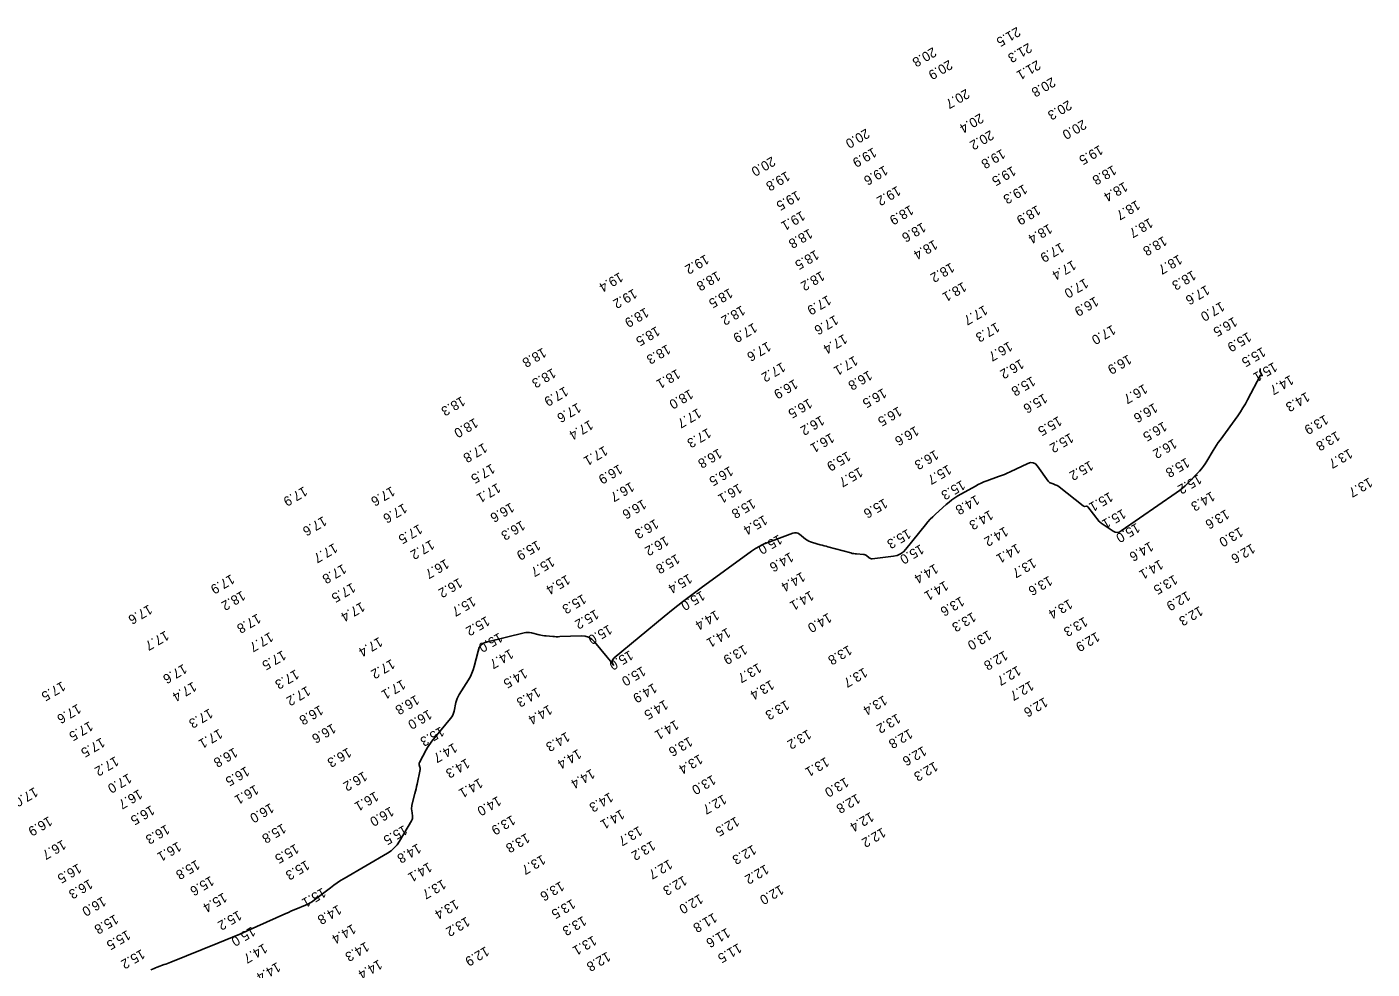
# Model space of a CAD drawing. Extents: x 988130 to 1132882, y 654656 to 841453.
# Drawn here: x 1030984 to 1031686, y 778071 to 778562 of the extents above; entities that cross this region are included whole.
import ezdxf

# ---------------------------------------------------------------- set-up
doc = ezdxf.new("R2010")
doc.units = 0
doc.layers.add('V-TOPO-MAJR', color=7, linetype='Continuous')
doc.layers.add('V-TOPO-SOUN', color=7, linetype='Continuous')

msp = doc.modelspace()

# ---------------------------------------------------------------- linework, layer by layer
at = {"layer": 'V-TOPO-MAJR'}
msp.add_lwpolyline([(1031048.87, 778070.85), (1031049.72, 778071.21), (1031050.59, 778071.55), (1031051.45, 778071.89), (1031052.32, 778072.21), (1031055.81, 778073.49), (1031056.69, 778073.82), (1031057.56, 778074.15), (1031058.42, 778074.48), (1031059.29, 778074.82), (1031083.83, 778084.63), (1031087.68, 778086.19), (1031091.52, 778087.79), (1031095.33, 778089.43), (1031099.13, 778091.11), (1031119.35, 778100.19), (1031120.62, 778100.75), (1031121.89, 778101.31), (1031123.17, 778101.85), (1031124.44, 778102.39), (1031129.57, 778104.51), (1031130.83, 778105.08), (1031132.04, 778105.73), (1031133.21, 778106.46), (1031134.33, 778107.27), (1031142.51, 778113.57), (1031144.26, 778114.87), (1031146.04, 778116.12), (1031147.87, 778117.3), (1031149.74, 778118.43), (1031172.32, 778131.62), (1031174.19, 778132.87), (1031175.87, 778134.33), (1031177.34, 778136), (1031178.6, 778137.87), (1031184.88, 778148.5), (1031185.18, 778149.12), (1031185.36, 778149.75), (1031185.42, 778150.41), (1031185.37, 778151.09), (1031184.93, 778153.86), (1031184.86, 778154.55), (1031184.85, 778155.23), (1031184.92, 778155.92), (1031185.06, 778156.6), (1031186.62, 778162.65), (1031186.93, 778163.88), (1031187.22, 778165.12), (1031187.5, 778166.36), (1031187.77, 778167.61), (1031189.34, 778175.28), (1031189.38, 778175.6), (1031189.38, 778175.91), (1031189.34, 778176.21), (1031189.25, 778176.52), (1031188.83, 778177.73), (1031188.75, 778178.03), (1031188.74, 778178.32), (1031188.8, 778178.61), (1031188.92, 778178.9), (1031192.48, 778185.49), (1031193.15, 778186.66), (1031193.87, 778187.8), (1031194.65, 778188.9), (1031195.49, 778189.96), (1031205.18, 778201.73), (1031205.83, 778202.63), (1031206.37, 778203.59), (1031206.78, 778204.61), (1031207.07, 778205.69), (1031207.97, 778210.13), (1031208.25, 778211.22), (1031208.61, 778212.27), (1031209.08, 778213.29), (1031209.64, 778214.26), (1031214.55, 778222.02), (1031215.5, 778223.66), (1031216.32, 778225.36), (1031216.98, 778227.13), (1031217.51, 778228.95), (1031219.5, 778236.99), (1031220.17, 778238.77), (1031221.21, 778240.17), (1031222.62, 778241.19), (1031224.39, 778241.85), (1031243.52, 778246.41), (1031244.48, 778246.59), (1031245.45, 778246.64), (1031246.41, 778246.58), (1031247.38, 778246.4), (1031251.43, 778245.39), (1031252.31, 778245.19), (1031253.18, 778245.03), (1031254.07, 778244.91), (1031254.96, 778244.82), (1031258.53, 778244.54), (1031259.42, 778244.49), (1031260.32, 778244.46), (1031261.21, 778244.45), (1031262.11, 778244.47), (1031273.24, 778244.9), (1031275.3, 778244.76), (1031277.16, 778244.19), (1031278.82, 778243.17), (1031280.28, 778241.73), (1031286.85, 778233.72), (1031287.68, 778232.7), (1031288.51, 778231.67), (1031289.33, 778230.64), (1031290.15, 778229.6), (1031289.56, 778230.62), (1031289.44, 778231.58), (1031289.76, 778232.5), (1031290.55, 778233.36), (1031316.6, 778254.97), (1031321.31, 778258.81), (1031326.08, 778262.58), (1031330.9, 778266.27), (1031335.79, 778269.89), (1031362.06, 778289.01), (1031364.18, 778290.44), (1031366.38, 778291.72), (1031368.66, 778292.83), (1031371.03, 778293.79), (1031383.59, 778298.38), (1031384.52, 778298.61), (1031385.41, 778298.59), (1031386.27, 778298.34), (1031387.09, 778297.84), (1031390.28, 778295.37), (1031391.11, 778294.79), (1031391.97, 778294.3), (1031392.88, 778293.9), (1031393.83, 778293.58), (1031397.91, 778292.42), (1031398.92, 778292.13), (1031399.93, 778291.85), (1031400.93, 778291.57), (1031401.94, 778291.3), (1031413.88, 778288.08), (1031414.6, 778287.9), (1031415.34, 778287.76), (1031416.08, 778287.65), (1031416.82, 778287.58), (1031420.43, 778287.33), (1031420.86, 778287.26), (1031421.27, 778287.14), (1031421.65, 778286.95), (1031422.01, 778286.7), (1031423.39, 778285.57), (1031423.75, 778285.33), (1031424.13, 778285.18), (1031424.54, 778285.1), (1031424.97, 778285.12), (1031436.09, 778286.45), (1031438, 778286.86), (1031439.72, 778287.6), (1031441.25, 778288.67), (1031442.6, 778290.08), (1031452.74, 778302.8), (1031453.95, 778304.26), (1031455.22, 778305.66), (1031456.55, 778307.01), (1031457.93, 778308.31), (1031463.58, 778313.4), (1031465.02, 778314.63), (1031466.52, 778315.78), (1031468.08, 778316.84), (1031469.71, 778317.82), (1031478.82, 778322.99), (1031480.25, 778323.76), (1031481.71, 778324.47), (1031483.2, 778325.12), (1031484.72, 778325.7), (1031490.85, 778327.9), (1031492.38, 778328.47), (1031493.89, 778329.08), (1031495.38, 778329.72), (1031496.87, 778330.4), (1031506.04, 778334.75), (1031507.52, 778335.22), (1031508.87, 778335.16), (1031510.08, 778334.56), (1031511.15, 778333.42), (1031516.71, 778325.59), (1031516.94, 778325.31), (1031517.2, 778325.07), (1031517.49, 778324.87), (1031517.82, 778324.7), (1031519.33, 778324.07), (1031519.6, 778323.96), (1031519.86, 778323.84), (1031520.13, 778323.73), (1031520.4, 778323.62), (1031521.48, 778323.19), (1031521.74, 778323.07), (1031521.99, 778322.94), (1031522.24, 778322.78), (1031522.47, 778322.61), (1031534.88, 778312.65), (1031535.08, 778312.52), (1031535.28, 778312.44), (1031535.5, 778312.4), (1031535.73, 778312.4), (1031536.68, 778312.49), (1031536.9, 778312.48), (1031537.11, 778312.43), (1031537.29, 778312.32), (1031537.44, 778312.16), (1031543.28, 778304.52), (1031543.35, 778304.43), (1031543.43, 778304.35), (1031543.52, 778304.28), (1031543.61, 778304.21), (1031544, 778303.96), (1031544.1, 778303.9), (1031544.2, 778303.84), (1031544.29, 778303.77), (1031544.39, 778303.71), (1031550.59, 778299.53), (1031551.65, 778299), (1031552.72, 778298.82), (1031553.78, 778299.01), (1031554.83, 778299.56), (1031583.52, 778319.4), (1031585.12, 778320.57), (1031586.66, 778321.82), (1031588.13, 778323.14), (1031589.53, 778324.54), (1031595.52, 778330.82), (1031596.61, 778332.02), (1031597.62, 778333.28), (1031598.56, 778334.6), (1031599.43, 778335.96), (1031602.76, 778341.54), (1031603.61, 778342.93), (1031604.49, 778344.29), (1031605.39, 778345.64), (1031606.33, 778346.96), (1031615.52, 778359.65), (1031616.92, 778361.65), (1031618.25, 778363.7), (1031619.5, 778365.8), (1031620.69, 778367.94), (1031627.44, 778380.69), (1031627.51, 778380.78), (1031627.59, 778380.83), (1031627.68, 778380.82), (1031627.79, 778380.78), (1031628.23, 778380.49), (1031628.32, 778380.44), (1031628.36, 778380.44), (1031628.36, 778380.48), (1031628.32, 778380.57), (1031626.99, 778382.84), (1031626.98, 778382.85), (1031626.98, 778382.86), (1031626.99, 778382.87), (1031627, 778382.87), (1031627.03, 778382.89), (1031627.04, 778382.89), (1031627.05, 778382.9), (1031627.05, 778382.91), (1031627.06, 778382.92), (1031627.21, 778383.86), (1031627.21, 778383.9), (1031627.21, 778383.95), (1031627.2, 778383.99), (1031627.19, 778384.03), (1031627.09, 778384.28)], dxfattribs=at)

# ---------------------------------------------------------------- texts
at = {"layer": 'V-TOPO-SOUN'}
for s, p in [('21.5 ', (1031500.48, 778562.48)), ('21.3 ', (1031506.44, 778554.11)), ('20.8 ', (1031456.67, 778551.88)), ('20.9 ', (1031465.04, 778545.27)), ('21.1 ', (1031510.98, 778545.14)), ('20.8 ', (1031518.75, 778536.23)), ('20.7 ', (1031473.95, 778530.16)), ('20.3 ', (1031527.23, 778524.23)), ('20.4 ', (1031481.3, 778517.44)), ('20.0 ', (1031534.88, 778514.12)), ('20.0 ', (1031421.85, 778509.48)), ('20.2 ', (1031486.6, 778508.64)), ('19.9 ', (1031425.49, 778499.58)), ('19.8 ', (1031492.58, 778498.84)), ('19.5 ', (1031543.52, 778500.88)), ('20.0 ', (1031372.73, 778494.91)), ('19.8 ', (1031380.35, 778487.25)), ('19.6 ', (1031431.35, 778490.22)), ('19.5 ', (1031498.1, 778489.93)), ('18.8 ', (1031550.51, 778490.37)), ('19.5 ', (1031385.75, 778477.09)), ('19.2 ', (1031438.07, 778479.58)), ('19.3 ', (1031504.06, 778480.46)), ('18.4 ', (1031556.41, 778481.71)), ('18.7 ', (1031562.88, 778472.15)), ('19.1 ', (1031388.24, 778466.57)), ('18.9 ', (1031444.78, 778469.57)), ('18.9 ', (1031510.96, 778469.5)), ('18.7 ', (1031569.59, 778462.87)), ('18.8 ', (1031392.16, 778457.3)), ('18.6 ', (1031451.19, 778460.54)), ('18.4 ', (1031517.09, 778459.81)), ('18.4 ', (1031457.28, 778451.5)), ('17.9 ', (1031523.33, 778450.04)), ('18.8 ', (1031576.87, 778453.42)), ('19.2 ', (1031338.11, 778443.87)), ('18.5 ', (1031395.46, 778446.23)), ('18.7 ', (1031584.81, 778443.8)), ('18.8 ', (1031344.12, 778435.16)), ('18.2 ', (1031398.44, 778435.22)), ('18.2 ', (1031466.06, 778439.59)), ('17.4 ', (1031529.51, 778440.87)), ('18.3 ', (1031592.01, 778435.56)), ('19.4 ', (1031293.35, 778434.57)), ('18.1 ', (1031472.36, 778429.53)), ('17.0 ', (1031535.89, 778431.41)), ('17.6 ', (1031599.1, 778427.88)), ('19.2 ', (1031300.61, 778425.98)), ('18.5 ', (1031350.53, 778426.23)), ('17.9 ', (1031401.82, 778422.6)), ('16.9 ', (1031541.18, 778421.92)), ('18.9 ', (1031306.72, 778416.12)), ('18.2 ', (1031356.97, 778417.25)), ('17.7 ', (1031483.37, 778417.38)), ('17.0 ', (1031606.93, 778419.32)), ('17.9 ', (1031363.23, 778408.21)), ('17.6 ', (1031405.55, 778412.25)), ('17.3 ', (1031489.67, 778408.46)), ('17.0 ', (1031550.12, 778407.15)), ('16.5 ', (1031613.51, 778411.33)), ('18.5 ', (1031312.56, 778406.43)), ('17.4 ', (1031410.22, 778402.36)), ('15.9 ', (1031620.86, 778403.38)), ('18.8 ', (1031253.32, 778395.27)), ('18.3 ', (1031318.09, 778396.96)), ('17.6 ', (1031370.45, 778398.42)), ('16.7 ', (1031496.32, 778398.5)), ('15.5 ', (1031628.31, 778395.56)), ('17.2 ', (1031377.97, 778387.67)), ('17.1 ', (1031415.69, 778391.03)), ('16.2 ', (1031502.33, 778389.32)), ('16.9 ', (1031558.44, 778391.66)), ('15.1 ', (1031634.35, 778387.77)), ('18.3 ', (1031258.33, 778384.56)), ('18.1 ', (1031323.19, 778384.16)), ('16.9 ', (1031384.45, 778378.84)), ('16.8 ', (1031423.21, 778383.38)), ('15.8 ', (1031508.28, 778380.33)), ('14.7 ', (1031642.93, 778381)), ('17.9 ', (1031264.74, 778375.04)), ('18.0 ', (1031329.91, 778373.57)), ('16.5 ', (1031430.68, 778374.14)), ('16.7 ', (1031566.72, 778376.34)), ('14.3 ', (1031651.3, 778372.17)), ('18.3 ', (1031211.02, 778369.95)), ('17.6 ', (1031271.41, 778366.51)), ('16.5 ', (1031391.93, 778368.76)), ('15.6 ', (1031514.5, 778371.38)), ('16.6 ', (1031572.01, 778366.45)), ('18.0 ', (1031217.74, 778358.6)), ('17.7 ', (1031334.09, 778363.68)), ('16.2 ', (1031398.29, 778359.86)), ('16.5 ', (1031438.67, 778364.6)), ('15.5 ', (1031522.1, 778359.59)), ('13.9 ', (1031660.98, 778360.3)), ('17.4 ', (1031277.74, 778357.55)), ('17.3 ', (1031339.24, 778353.34)), ('16.1 ', (1031403.45, 778350.79)), ('16.6 ', (1031447.53, 778354.42)), ('15.2 ', (1031528.21, 778350.79)), ('16.5 ', (1031576.85, 778356.73)), ('13.8 ', (1031667.08, 778351.76)), ('17.8 ', (1031222.52, 778345.61)), ('17.1 ', (1031285.33, 778344.06)), ('16.2 ', (1031582.06, 778347.79)), ('16.8 ', (1031344.9, 778342.69)), ('15.9 ', (1031412.06, 778341.22)), ('16.3 ', (1031457.81, 778341.96)), ('15.8 ', (1031588.67, 778337.89)), ('13.7 ', (1031673.66, 778342.65)), ('17.5 ', (1031226.55, 778334.76)), ('16.9 ', (1031293.04, 778334.46)), ('16.5 ', (1031350.73, 778333.5)), ('15.7 ', (1031418.34, 778332.96)), ('15.7 ', (1031464.53, 778334.26)), ('15.2 ', (1031538.48, 778336.34)), ('17.9 ', (1031128.76, 778322.94)), ('17.6 ', (1031174.44, 778322.97)), ('17.1 ', (1031229.52, 778324.68)), ('16.7 ', (1031299.19, 778325.29)), ('16.1 ', (1031355.37, 778324.43)), ('15.3 ', (1031471.69, 778326.21)), ('15.2 ', (1031594.99, 778329.27)), ('13.7 ', (1031684.04, 778327.6)), ('16.6 ', (1031305.47, 778316.22)), ('15.8 ', (1031362.41, 778316.52)), ('15.6 ', (1031431.24, 778316.67)), ('14.8 ', (1031479.11, 778318.48)), ('15.1 ', (1031548.75, 778320.04)), ('14.3 ', (1031601.91, 778320.37)), ('17.6 ', (1031180.74, 778314.1)), ('16.6 ', (1031236.62, 778314.51)), ('14.3 ', (1031486.27, 778310.6)), ('15.1 ', (1031555.5, 778311.21)), ('13.6 ', (1031609.38, 778311)), ('17.6 ', (1031138.85, 778307.43)), ('17.5 ', (1031188.73, 778303.25)), ('16.3 ', (1031242.27, 778305.15)), ('16.3 ', (1031311.83, 778305.96)), ('15.4 ', (1031368.58, 778307.98)), ('14.2 ', (1031494.1, 778302)), ('15.0 ', (1031562.81, 778303.92)), ('13.0 ', (1031616.57, 778301.74)), ('17.2 ', (1031194.98, 778295.14)), ('15.9 ', (1031250.35, 778294.79)), ('16.2 ', (1031317.2, 778297.08)), ('15.0 ', (1031376.3, 778297.85)), ('15.3 ', (1031443.45, 778300.78)), ('17.7 ', (1031144.49, 778293.4)), ('15.8 ', (1031322.92, 778287.7)), ('14.6 ', (1031382.23, 778288.67)), ('15.0 ', (1031450.18, 778292.75)), ('14.1 ', (1031500.41, 778293.16)), ('14.6 ', (1031569.82, 778294.2)), ('12.6 ', (1031622.82, 778293.13)), ('17.8 ', (1031149.09, 778282.5)), ('16.7 ', (1031202.61, 778285.13)), ('15.7 ', (1031257.68, 778286.19)), ('14.4 ', (1031457.65, 778282.62)), ('13.7 ', (1031508.71, 778285.59)), ('14.1 ', (1031574.91, 778284.79)), ('17.9 ', (1031090.84, 778277.17)), ('16.2 ', (1031209.56, 778275.22)), ('15.4 ', (1031265.73, 778276.87)), ('15.4 ', (1031329.37, 778277.44)), ('14.4 ', (1031388.3, 778278.39)), ('14.1 ', (1031462.91, 778273.74)), ('13.6 ', (1031517.13, 778276.34)), ('13.5 ', (1031582.37, 778276.88)), ('18.2 ', (1031096.45, 778268.56)), ('17.5 ', (1031153.85, 778272.73)), ('15.3 ', (1031274.15, 778266.8)), ('15.0 ', (1031336.05, 778268.55)), ('14.1 ', (1031392.8, 778268.6)), ('12.9 ', (1031589.08, 778268.41)), ('17.6 ', (1031047.92, 778261.36)), ('17.4 ', (1031158.77, 778262.75)), ('15.7 ', (1031216.56, 778265.52)), ('13.6 ', (1031471.26, 778265.59)), ('13.4 ', (1031527.65, 778264.21)), ('12.3 ', (1031595.65, 778260.56)), ('17.8 ', (1031104.52, 778256.65)), ('15.2 ', (1031223.87, 778255.34)), ('15.2 ', (1031280.7, 778258.84)), ('14.4 ', (1031343.5, 778258.39)), ('14.0 ', (1031402.09, 778257.03)), ('13.3 ', (1031477.32, 778257.4)), ('13.3 ', (1031535.54, 778254.96)), ('17.7 ', (1031056.61, 778247.75)), ('17.7 ', (1031111.02, 778247)), ('15.0 ', (1031230.56, 778246.73)), ('15.0 ', (1031287.64, 778250.88)), ('14.1 ', (1031349.39, 778249.25)), ('13.0 ', (1031485.43, 778247.95)), ('12.9 ', (1031541.85, 778247.1)), ('17.4 ', (1031168, 778244.46)), ('13.9 ', (1031358.1, 778240.4)), ('13.8 ', (1031412.67, 778240.17)), ('17.5 ', (1031117.64, 778237.51)), ('17.2 ', (1031174.42, 778232.94)), ('14.7 ', (1031236.23, 778238.21)), ('15.0 ', (1031298.61, 778237.5)), ('12.8 ', (1031493.91, 778237.38)), ('17.6 ', (1031066, 778230.41)), ('17.3 ', (1031124.41, 778227.52)), ('14.5 ', (1031243.46, 778228.03)), ('15.0 ', (1031305.13, 778229.2)), ('13.7 ', (1031365.57, 778230.88)), ('13.7 ', (1031420.72, 778228.47)), ('12.7 ', (1031500.74, 778229.48)), ('17.5 ', (1031002.64, 778221.35)), ('17.4 ', (1031070.97, 778221.13)), ('17.2 ', (1031130.33, 778218.88)), ('17.1 ', (1031179.93, 778222.26)), ('14.3 ', (1031250.31, 778218.2)), ('14.9 ', (1031311.01, 778220.4)), ('13.4 ', (1031372.13, 778222.06)), ('12.7 ', (1031507.47, 778221.64)), ('16.8 ', (1031187.11, 778214.23)), ('14.5 ', (1031316.83, 778211.72)), ('13.3 ', (1031380.02, 778211.53)), ('13.4 ', (1031431, 778214)), ('12.6 ', (1031514.75, 778213.03)), ('17.6 ', (1031010.79, 778209.59)), ('17.3 ', (1031079.51, 778207.19)), ('16.8 ', (1031137.04, 778208.89)), ('16.0 ', (1031193.71, 778206.61)), ('14.4 ', (1031256.41, 778209.1)), ('13.2 ', (1031438.01, 778204.53)), ('17.5 ', (1031017.01, 778200.57)), ('17.1 ', (1031084.57, 778196.59)), ('16.6 ', (1031143.65, 778199.35)), ('15.3 ', (1031200.1, 778197.75)), ('14.1 ', (1031322.37, 778201.19)), ('12.8 ', (1031444.31, 778196.57)), ('17.5 ', (1031023.24, 778192.03)), ('14.3 ', (1031265.61, 778194.99)), ('13.6 ', (1031329.61, 778192.49)), ('13.2 ', (1031391.47, 778196.24)), ('16.8 ', (1031092.41, 778186.8)), ('16.3 ', (1031151.71, 778186.79)), ('14.7 ', (1031206.91, 778189.25)), ('14.4 ', (1031271.63, 778186.04)), ('13.4 ', (1031334.88, 778183.3)), ('12.6 ', (1031451.54, 778187.57)), ('17.2 ', (1031030.43, 778182.27)), ('16.5 ', (1031098.57, 778177.01)), ('14.3 ', (1031213.42, 778181.17)), ('14.4 ', (1031278.63, 778175.73)), ('13.1 ', (1031400.78, 778181.89)), ('12.3 ', (1031457.48, 778179.53)), ('17.0 ', (1031037.18, 778173.33)), ('16.2 ', (1031159.96, 778174.42)), ('14.1 ', (1031220.23, 778170.85)), ('13.0 ', (1031341.69, 778172.56)), ('13.0 ', (1031410.98, 778171.28)), ('17.0 ', (1030988.32, 778166.19)), ('16.7 ', (1031042.75, 778165.07)), ('16.1 ', (1031103.34, 778167.43)), ('16.1 ', (1031165.89, 778163.94)), ('14.0 ', (1031229.81, 778161.54)), ('14.3 ', (1031288.21, 778163.47)), ('12.7 ', (1031347.29, 778162.36)), ('12.8 ', (1031417, 778162.77)), ('16.5 ', (1031049.14, 778156.72)), ('16.0 ', (1031111.34, 778157.87)), ('16.0 ', (1031173.88, 778156.04)), ('14.1 ', (1031294.08, 778154.59)), ('16.9 ', (1030995.78, 778151)), ('13.9 ', (1031237.19, 778151.57)), ('12.5 ', (1031353.94, 778150.83)), ('12.4 ', (1031424.14, 778153.26)), ('16.3 ', (1031056.95, 778146.71)), ('15.8 ', (1031117.64, 778147.21)), ('15.5 ', (1031180.91, 778146.37)), ('13.8 ', (1031244.71, 778142.23)), ('13.7 ', (1031303.39, 778145.9)), ('12.2 ', (1031430.27, 778145.08)), ('16.7 ', (1031002.95, 778138.73)), ('16.1 ', (1031063.03, 778137.73)), ('15.5 ', (1031124.34, 778136.65)), ('14.8 ', (1031188.06, 778136.83)), ('13.2 ', (1031310.21, 778138.27)), ('12.3 ', (1031362.79, 778136.13)), ('16.5 ', (1031011.02, 778126.38)), ('15.8 ', (1031072.72, 778128.28)), ('15.3 ', (1031129.94, 778128.07)), ('14.1 ', (1031193.74, 778127.02)), ('13.7 ', (1031252.9, 778130.92)), ('12.7 ', (1031319.09, 778128.53)), ('15.6 ', (1031080.12, 778119.87)), ('12.3 ', (1031326.67, 778120.02)), ('12.2 ', (1031369.33, 778125.88)), ('16.3 ', (1031016.89, 778118.22)), ('15.1 ', (1031138.45, 778113.75)), ('13.7 ', (1031201.05, 778118.13)), ('13.6 ', (1031262.65, 778117.14)), ('12.0 ', (1031377.12, 778115.24)), ('16.0 ', (1031023.83, 778109.19)), ('15.4 ', (1031086.87, 778111.22)), ('13.4 ', (1031207.69, 778107.64)), ('13.5 ', (1031268.51, 778107.86)), ('12.0 ', (1031335.06, 778110.46)), ('15.8 ', (1031030.25, 778099.86)), ('15.2 ', (1031094.54, 778101.89)), ('14.8 ', (1031146.55, 778104.86)), ('13.2 ', (1031213.47, 778098.64)), ('13.3 ', (1031274.26, 778099.03)), ('11.8 ', (1031342.36, 778100.67)), ('15.5 ', (1031036.58, 778091.65)), ('15.0 ', (1031101.64, 778093.53)), ('14.4 ', (1031154.06, 778094.83)), ('11.6 ', (1031349.17, 778092.82)), ('14.7 ', (1031107.9, 778084.69)), ('14.3 ', (1031160.97, 778085.59)), ('13.1 ', (1031279.57, 778088.78)), ('11.5 ', (1031355.21, 778084.85)), ('15.2 ', (1031044.09, 778081.71)), ('12.9 ', (1031223.53, 778083.19)), ('12.8 ', (1031286.85, 778080.41)), ('14.4 ', (1031114.78, 778074.96)), ('14.4 ', (1031167.8, 778076.34))]:
    msp.add_text(s, height=5, rotation=210, dxfattribs=at).set_placement(p)

doc.saveas('drawing.dxf')
